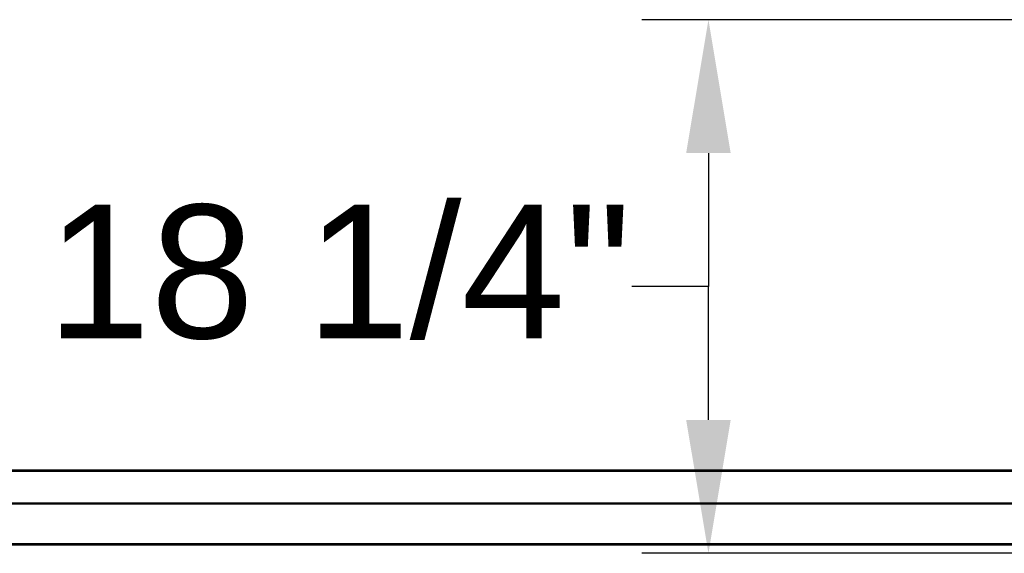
# Model space of a CAD drawing. Header units: inches. Extents: x 170 to 284, y 215 to 248.
# Tile 727 of 1056: x 230.219 to 230.911, y 225.232 to 225.607. Entities that reach past the tile are written whole.
import ezdxf

# ---------------------------------------------------------------- set-up
doc = ezdxf.new("R2010")
doc.units = ezdxf.units.IN
doc.header["$LTSCALE"] = 0.25
doc.header["$MEASUREMENT"] = 0
doc.layers.add('ANNOTATIONS', color=1, linetype='Continuous')
doc.layers.add('RH FRONT OF HOOD', color=7, linetype='Continuous')
doc.styles.add('ARIAL', font='arial.ttf', dxfattribs={"height": 0.09375})

msp = doc.modelspace()

# ---------------------------------------------------------------- linework, layer by layer
at = {"layer": 'ANNOTATIONS'}
for p, q in [((231.23764, 225.6073), (230.65583, 225.6073)), ((230.70271, 225.51355), (230.70271, 225.4198)), ((230.70271, 225.4198), (230.64887, 225.4198)), ((230.70271, 225.32605), (230.70271, 225.4198)), ((231.30195, 225.2323), (230.65583, 225.2323))]:
    msp.add_line(p, q, dxfattribs=at)
for points in [[(230.68708, 225.51355), (230.71833, 225.51355), (230.70271, 225.6073)], [(230.68708, 225.32605), (230.71833, 225.32605), (230.70271, 225.2323)]]:
    msp.add_solid(points, dxfattribs=at)
at = {"layer": 'RH FRONT OF HOOD'}
for p, q in [((231.39689, 225.29065), (229.28678, 225.29065)), ((229.28678, 225.2901), (231.39689, 225.2901)), ((229.28678, 225.26771), (231.39689, 225.26771)), ((229.28678, 225.26714), (231.39689, 225.26714)), ((231.43542, 225.23903), (226.92413, 225.23903)), ((231.43542, 225.23798), (226.92413, 225.23798))]:
    msp.add_line(p, q, dxfattribs=at)

# ---------------------------------------------------------------- texts
at = {"layer": 'ANNOTATIONS', "insert": (230.44327, 225.42968), "char_height": 0.09375, "attachment_point": 5, "style": 'ARIAL'}
msp.add_mtext('\\A1;18 1/4"', dxfattribs=at)

doc.saveas('drawing.dxf')
